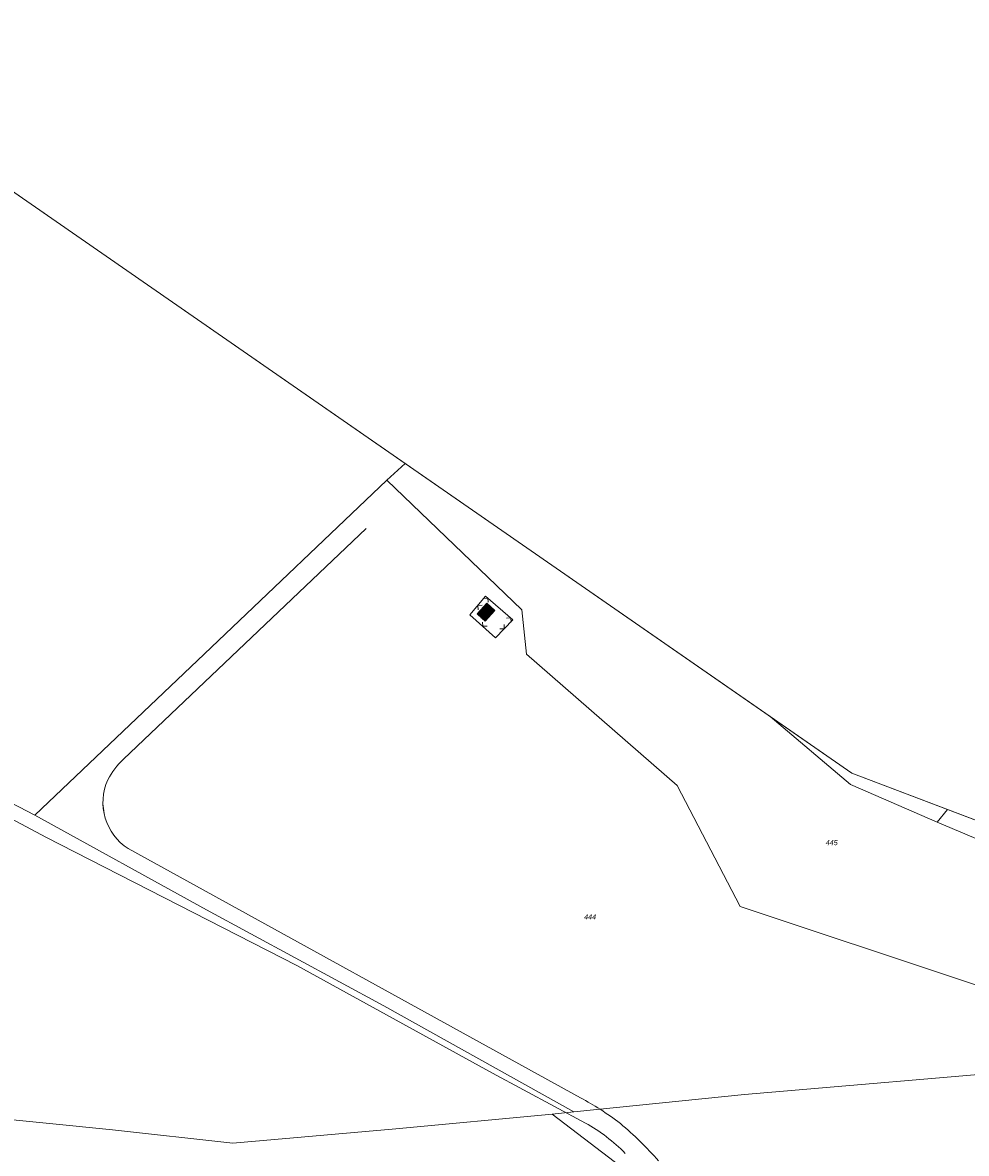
# Model space of a CAD drawing. Header units: metres. Extents: x 345144 to 348639, y 5629211 to 5635235.
# Tile 550 of 656: x 345478 to 345633, y 5631822 to 5632008. Entities that reach past the tile are written whole.
import ezdxf
from ezdxf.enums import TextEntityAlignment as Align

# ---------------------------------------------------------------- set-up
doc = ezdxf.new("R2010")
doc.units = ezdxf.units.M
doc.header["$MEASUREMENT"] = 0
for name, color, linetype in [('081-083 Topographie', 7, 'Continuous'), ('AX Flurstück', 7, 'Continuous'), ('AX Gebäude', 7, 'Continuous'), ('Blatt', 7, 'Continuous'), ('Definitionslinie', 7, 'Continuous'), ('Gemeinde Lokation', 7, 'Continuous'), ('Ortsteil Lokation', 7, 'Continuous'), ('Präsentationsobjekt -Text (punktförmig)', 7, 'Continuous')]:
    doc.layers.add(name, color=color, linetype=linetype)
doc.styles.add('ARIALIT', font='ariali.ttf', dxfattribs={"height": 1})

msp = doc.modelspace()

# ---------------------------------------------------------------- hatches: boundary and pattern name
at = {"layer": 'AX Gebäude', "true_color": 0x4f4f4f}
h = msp.add_hatch(dxfattribs=at)
h.set_pattern_fill('_USER', color=251, scale=0.2, angle=111.52941176, style=0, pattern_type=0)
h.set_pattern_definition([(111.5294117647, (0, 0), (-0.186045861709, -0.07339575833), [])])
h.paths.add_polyline_path([(345552.873, 5631910.628), (345554.483, 5631912.386), (345555.786, 5631911.194), (345554.177, 5631909.435)], flags=0)

# ---------------------------------------------------------------- linework, layer by layer
at = {"layer": '081-083 Topographie', "color": 7, "linetype": 'Continuous', "lineweight": 5, "flags": 128}
for points in [[(345494.752, 5631886.769), (345534.631, 5631924.644)], [(345551.695, 5631910.467), (345555.874, 5631906.728), (345555.874, 5631906.728), (345558.748, 5631909.679), (345558.748, 5631909.679), (345554.259, 5631913.545), (345554.259, 5631913.545), (345551.695, 5631910.467)], [(345446.076, 5631892.541), (345446.693, 5631893.8), (345446.693, 5631893.8), (345465.729, 5631882.586), (345465.729, 5631882.586), (345481.993, 5631873.977), (345481.993, 5631873.977), (345523.22, 5631852.89), (345523.22, 5631852.89), (345555.376, 5631835.19), (345555.376, 5631835.19), (345570.685, 5631826.992)], [(345569.864, 5631831.129), (345495.541, 5631872.072)]]:
    msp.add_lwpolyline(points, dxfattribs=at)
at = {"layer": '081-083 Topographie', "color": 7, "linetype": 'Continuous', "lineweight": 5}
for centre, radius, start, end in [((345503.338, 5631877.601), 12.560544, 133.12243964, 152.56587749), ((345500.431, 5631879.674), 9.038944, 155.74017418, -122.75122238), ((345547.443, 5631789.045), 47.683686, 57.4820841, 61.95274608), ((345547.465, 5631789.06), 47.659087, 52.59391309, 57.49469211), ((345556.536, 5631801.641), 29.032179, 44.56738713, 60.83306792), ((345537.33, 5631780.674), 60.549922, 41.48030356, 49.79509241)]:
    msp.add_arc(centre, radius, start, end, dxfattribs=at)
at = {"layer": 'AX Flurstück', "color": 8, "linetype": 'Continuous', "lineweight": 13, "true_color": 0x808080, "flags": 128}
for points in [[(345389.325, 5631835.183), (345372.184, 5631842.065), (345348.121, 5631854.784), (345405.309, 5631911.532), (345427.344, 5631932.634), (345457.363, 5631961.856), (345476.18, 5631980.275), (345541.039, 5631935.329), (345538.017, 5631932.602), (345509.141, 5631905.113), (345480.191, 5631877.583), (345447.451, 5631894.587), (345432.762, 5631879.347), (345414.024, 5631860.821), (345401.017, 5631847.962), (345389.325, 5631835.183)], [(345538.017, 5631932.602), (345541.039, 5631935.329), (345601.011, 5631893.768), (345614.23, 5631882.632), (345628.47, 5631876.419), (345652.059, 5631866.465), (345668.628, 5631861.612), (345691.503, 5631854.366), (345699.328, 5631852.27), (345723.216, 5631843.21), (345705.962, 5631841.766), (345672.487, 5631838.108), (345670.153, 5631837.914), (345596.089, 5631862.559), (345585.724, 5631882.429), (345560.988, 5631904.016), (345560.202, 5631911.312), (345538.017, 5631932.602)], [(345560.988, 5631904.016), (345585.724, 5631882.429), (345596.089, 5631862.559), (345670.153, 5631837.914), (345645.486, 5631835.856), (345596.773, 5631831.66), (345568.768, 5631828.815), (345537.551, 5631846.238), (345508.412, 5631862.017), (345480.191, 5631877.583), (345509.141, 5631905.113), (345538.017, 5631932.602), (345560.202, 5631911.312), (345560.988, 5631904.016)], [(345447.451, 5631894.587), (345480.191, 5631877.583), (345508.412, 5631862.017), (345537.551, 5631846.238), (345568.768, 5631828.815), (345565.172, 5631828.471), (345539.527, 5631826.07), (345512.734, 5631823.717), (345492.949, 5631825.901), (345459.65, 5631829.214), (345414.277, 5631832.839), (345389.325, 5631835.183), (345401.017, 5631847.962), (345414.024, 5631860.821), (345432.762, 5631879.347), (345447.451, 5631894.587)], [(345614.426, 5631884.472), (345630.156, 5631878.506), (345628.47, 5631876.419), (345614.23, 5631882.632), (345601.011, 5631893.768), (345614.426, 5631884.472)], [(345628.47, 5631876.419), (345630.156, 5631878.506), (345670.043, 5631863.378), (345668.628, 5631861.612), (345652.059, 5631866.465), (345628.47, 5631876.419)], [(345729.52, 5631840.819), (345736, 5631840.657), (345748.15, 5631811.735), (345748.282, 5631803.757), (345744.113, 5631799.98), (345732.806, 5631796.02), (345687.039, 5631774.493), (345662.268, 5631747.305), (345628.23, 5631721.169), (345627.629, 5631723.47), (345618.615, 5631748.849), (345625.815, 5631753.409), (345620.346, 5631763.618), (345578.606, 5631818.239), (345565.172, 5631828.471), (345568.768, 5631828.815), (345596.773, 5631831.66), (345645.486, 5631835.856), (345670.153, 5631837.914), (345672.487, 5631838.108), (345705.962, 5631841.766), (345723.216, 5631843.21), (345729.52, 5631840.819)], [(345512.734, 5631823.717), (345539.527, 5631826.07), (345565.172, 5631828.471), (345578.606, 5631818.239), (345620.346, 5631763.618), (345625.815, 5631753.409), (345618.615, 5631748.849), (345563.249, 5631708.729), (345560.853, 5631711.327), (345517.506, 5631758.225), (345514.535, 5631762.757), (345512.738, 5631763.466), (345455.692, 5631799.495), (345441.845, 5631806.442), (345425.019, 5631816.212), (345405.448, 5631826.853), (345389.325, 5631835.183), (345414.277, 5631832.839), (345459.65, 5631829.214), (345492.949, 5631825.901), (345512.734, 5631823.717)]]:
    msp.add_lwpolyline(points, dxfattribs=at)
at = {"layer": 'AX Gebäude', "color": 7, "linetype": 'Continuous', "lineweight": 5, "flags": 128}
msp.add_lwpolyline([(345552.873, 5631910.628), (345554.483, 5631912.386), (345555.786, 5631911.194), (345554.177, 5631909.435), (345552.873, 5631910.628)], dxfattribs=at)
at = {"layer": 'Blatt', "color": 205, "linetype": 'Continuous', "lineweight": 5, "true_color": 0x873099, "flags": 128}
msp.add_lwpolyline([(345436.232, 5631808.211), (345398.764, 5631828.016), (345403.826, 5632007.768), (345447.369, 5632006.542), (345449.563, 5632004.389), (345466.48, 5631986.997), (345614.426, 5631884.472), (345729.52, 5631840.819), (345788.819, 5631839.338), (345836.096, 5631831.491), (345899.544, 5631850.195), (345896.548, 5631743.817), (345518.715, 5631754.457), (345516.682, 5631756.851), (345436.232, 5631808.211)], dxfattribs=at)
at = {"layer": 'Definitionslinie', "color": 7, "linetype": 'Continuous', "lineweight": 5, "flags": 128}
for points in [[(345494.752, 5631886.769), (345534.631, 5631924.644)], [(345551.695, 5631910.467), (345554.259, 5631913.545)], [(345554.662, 5631912.538), (345554.609, 5631913.243), (345553.904, 5631913.191)], [(345554.662, 5631912.538), (345554.609, 5631913.243), (345553.904, 5631913.191)], [(345554.259, 5631913.545), (345558.748, 5631909.679)], [(345553.681, 5631912.07), (345552.977, 5631912.006), (345553.041, 5631911.302)], [(345553.681, 5631912.07), (345552.977, 5631912.006), (345553.041, 5631911.302)], [(345551.695, 5631910.467), (345555.874, 5631906.728)], [(345553.745, 5631909.304), (345553.785, 5631908.598), (345554.491, 5631908.637)], [(345553.745, 5631909.304), (345553.785, 5631908.598), (345554.491, 5631908.637)], [(345555.874, 5631906.728), (345558.748, 5631909.679)], [(345556.604, 5631908.194), (345557.311, 5631908.204), (345557.302, 5631908.911)], [(345556.604, 5631908.194), (345557.311, 5631908.204), (345557.302, 5631908.911)], [(345558.45, 5631909.275), (345558.398, 5631909.981), (345557.693, 5631909.928)], [(345558.45, 5631909.275), (345558.398, 5631909.981), (345557.693, 5631909.928)], [(345465.729, 5631882.586), (345481.993, 5631873.977)], [(345481.993, 5631873.977), (345523.22, 5631852.89)], [(345495.541, 5631872.072), (345569.864, 5631831.129)], [(345523.22, 5631852.89), (345555.376, 5631835.19)], [(345555.376, 5631835.19), (345570.685, 5631826.992)]]:
    msp.add_lwpolyline(points, dxfattribs=at)
at = {"layer": 'Definitionslinie', "color": 7, "linetype": 'Continuous', "lineweight": 5}
for centre, radius, start, end in [((345503.338, 5631877.601), 12.560544, 133.12243964, 152.56587749), ((345500.431, 5631879.674), 9.039241, 155.74017418, -122.75122238), ((345547.443, 5631789.045), 47.684005, 57.4820841, 61.95274608), ((345547.465, 5631789.06), 47.659213, 52.59391309, 57.49469211), ((345556.536, 5631801.641), 29.032179, 44.56738713, 60.83306792), ((345537.33, 5631780.674), 60.549343, 41.48030356, 49.79509241)]:
    msp.add_arc(centre, radius, start, end, dxfattribs=at)
at = {"layer": 'Gemeinde Lokation', "color": 7, "linetype": 'Continuous', "lineweight": 5, "flags": 128}
msp.add_lwpolyline([(345466.48, 5631986.997), (345614.426, 5631884.472), (345729.52, 5631840.819), (345788.819, 5631839.338), (345836.096, 5631831.491), (345999.397, 5631879.63), (345998.551, 5631913.463), (346058.619, 5631921.978), (346072.237, 5631883.782), (346112.288, 5631896.345), (346200.253, 5631904.994)], dxfattribs=at)
at = {"layer": 'Ortsteil Lokation', "color": 7, "linetype": 'Continuous', "lineweight": 5, "flags": 128}
msp.add_lwpolyline([(345466.48, 5631986.997), (345614.426, 5631884.472), (345729.52, 5631840.819), (345788.819, 5631839.338), (345836.096, 5631831.491), (345999.397, 5631879.63), (345998.551, 5631913.463), (346058.619, 5631921.978), (346072.237, 5631883.782), (346112.288, 5631896.345), (346200.253, 5631904.994)], dxfattribs=at)

# ---------------------------------------------------------------- texts
at = {"layer": 'Präsentationsobjekt -Text (punktförmig)', "color": 8, "true_color": 0x808080, "style": 'ARIALIT'}
for s, p in [('445', (345611.118, 5631873.059)), ('444', (345571.435, 5631860.877))]:
    msp.add_text(s, height=0.8421, dxfattribs=at).set_placement(p, align=Align.MIDDLE_CENTER)

doc.saveas('drawing.dxf')
